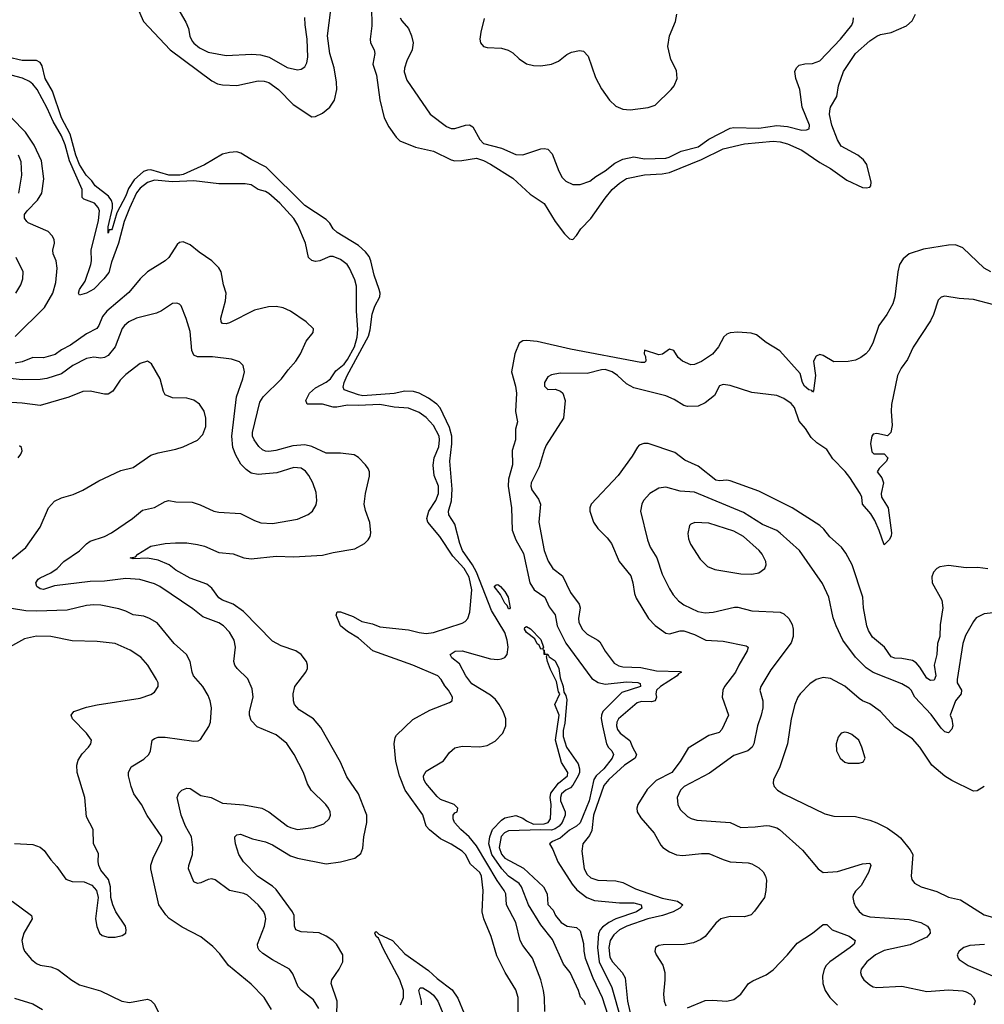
# Model space of a CAD drawing. Header units: inches. Extents: x 1173000 to 1307049, y 522583 to 678455.
# Tile 486 of 617: x 1234176 to 1239571, y 631873 to 637379. Entities that reach past the tile are written whole.
import ezdxf

# ---------------------------------------------------------------- set-up
doc = ezdxf.new("R2010")
doc.units = ezdxf.units.IN
doc.header["$MEASUREMENT"] = 0
doc.layers.add('B2633', color=7, linetype='Continuous')

msp = doc.modelspace()

# ---------------------------------------------------------------- linework, layer by layer
at = {"layer": 'B2633', "color": 5}
for points, elevation in [([(1234832.2, 637450), (1234868.9, 637370), (1235018.4, 637210), (1235250, 637037.5), (1235281.5, 637021.5), (1235310, 637015.9), (1235390, 637011.6), (1235510, 637037.1), (1235543.4, 637036.6), (1235570, 637027.8), (1235623.2, 636990), (1235705.5, 636905.5), (1235810, 636836.5), (1235830, 636838.2), (1235870, 636856.9), (1235910.4, 636889.6), (1235936.5, 636930), (1235949.9, 636990), (1235947.9, 637030), (1235934.3, 637110), (1235910.6, 637190), (1235896.8, 637290), (1235925.7, 637510)], 860), ([(1235061.2, 637441.2), (1235105.4, 637365.4), (1235120.2, 637330), (1235127.7, 637287.7), (1235140.3, 637260.3), (1235150, 637247.4), (1235182.2, 637222.2), (1235230, 637197.8), (1235330, 637178.5), (1235474.2, 637185.8), (1235523.5, 637183.5), (1235570.5, 637170), (1235672.6, 637112.6), (1235730, 637098.3), (1235750, 637102.6), (1235770, 637116.4), (1235781.3, 637138.7), (1235788.2, 637170), (1235783.9, 637270), (1235772.2, 637350), (1235771, 637391)], 880), ([(1236144, 637450), (1236145, 637345), (1236136.8, 637270), (1236138.2, 637250), (1236159, 637210), (1236161.8, 637190), (1236151, 637130), (1236172.1, 637070), (1236190.9, 636930.9), (1236215.2, 636830), (1236240.1, 636780.1), (1236282.4, 636722.4), (1236302.8, 636702.8), (1236390, 636665.8), (1236490, 636644.8), (1236590, 636595.4), (1236610, 636590.7), (1236648.8, 636591.2), (1236730, 636604.8), (1236770, 636592.3), (1236810, 636570.6), (1236933.8, 636493.8), (1237030, 636404.4), (1237110, 636350.7), (1237171.3, 636251.3), (1237222.5, 636182.5), (1237250, 636153), (1237270, 636150.4), (1237290, 636171.7), (1237315, 636210), (1237370, 636267.1), (1237450, 636381.7), (1237489.9, 636430), (1237530, 636465.3), (1237570, 636490.8), (1237670, 636512.7), (1237770, 636517.2), (1237810, 636524.7), (1237990, 636598.4), (1238110, 636657.7), (1238230, 636685.6), (1238390, 636700.3), (1238430, 636696.3), (1238470, 636684.9), (1238550, 636649.1), (1238650, 636580.1), (1238710, 636547.9), (1238801.5, 636481.5), (1238890, 636441.4), (1238910, 636438.4), (1238930, 636442.6), (1238936, 636450), (1238938.6, 636470), (1238914.2, 636570), (1238895.2, 636595.2), (1238862.6, 636622.6), (1238770, 636672.8), (1238750, 636707.6), (1238717.2, 636790), (1238705.7, 636850), (1238706.3, 636870), (1238710, 636890.8), (1238745.1, 636950), (1238755.6, 637010), (1238783.8, 637090), (1238850.8, 637190), (1238930, 637260.9), (1238970, 637287.7), (1238990, 637297.4), (1239050, 637307.6), (1239135.2, 637344.8), (1239167.4, 637372.6), (1239185.2, 637410)], 860), ([(1236773.9, 637386.1), (1236754.3, 637310), (1236749.1, 637270), (1236752.4, 637250), (1236770.3, 637230.3), (1236790, 637224.9), (1236870, 637219.7), (1236908.7, 637208.7), (1236934.5, 637194.5), (1236970, 637161.3), (1237010, 637133), (1237050, 637123.1), (1237090, 637122), (1237150, 637130.3), (1237190, 637146.9), (1237235.6, 637184.4), (1237261.7, 637198.3), (1237307.7, 637207.7), (1237330, 637203.1), (1237354.8, 637174.8), (1237396.4, 637056.4), (1237430, 636993), (1237474.6, 636930), (1237510, 636895.6), (1237550, 636879.7), (1237590, 636875.5), (1237690.7, 636889.3), (1237730, 636902), (1237819.6, 636990), (1237835.6, 637010), (1237852.8, 637050), (1237850, 637095.3), (1237817.5, 637157.5), (1237801.6, 637230), (1237809.7, 637290), (1237844, 637370), (1237851.3, 637410)], 920), ([(1236304, 637390), (1236313, 637373), (1236350.2, 637330), (1236366.4, 637290), (1236376, 637250), (1236371, 637210), (1236341.5, 637150), (1236329, 637109), (1236327, 637087), (1236341.4, 637041.4), (1236472, 636852), (1236562.6, 636782.6), (1236590, 636771.3), (1236610, 636770.2), (1236670, 636790.2), (1236691.8, 636791.8), (1236710, 636780.3), (1236748.8, 636710), (1236770, 636687.9), (1236870, 636661.3), (1236950, 636626), (1236990, 636624.2), (1237090, 636657.1), (1237110, 636659.2), (1237130, 636654.6), (1237154, 636630), (1237191.5, 636531.5), (1237210, 636497), (1237230, 636477), (1237270, 636458.7), (1237310, 636457.1), (1237364.2, 636475.8), (1237397.4, 636502.6), (1237450, 636533.4), (1237503.5, 636576.5), (1237550, 636599.5), (1237610, 636612.1), (1237670, 636602), (1237790, 636605.2), (1237807.6, 636610), (1237875.1, 636644.9), (1237970, 636667.9), (1238029.6, 636710.4), (1238150, 636772.9), (1238170, 636776.1), (1238310, 636773.2), (1238410, 636788.6), (1238470, 636782.5), (1238550, 636762.2), (1238576.9, 636763.1), (1238590.8, 636769.2), (1238592.5, 636790), (1238552.7, 636890), (1238539.8, 636990), (1238515.8, 637050), (1238512, 637090), (1238520.4, 637110), (1238535.7, 637124.3), (1238567.4, 637132.6), (1238610, 637133.7), (1238650.4, 637149.6), (1238766.2, 637270), (1238829.2, 637349.2), (1238837.7, 637370), (1238839.8, 637390)], 880), ([(1237112.7, 631832.7), (1237110.7, 631910), (1237105.7, 631950), (1237090, 632009.5), (1237044, 632130), (1236990, 632202.6), (1236975, 632230), (1236950.9, 632330), (1236899.1, 632430), (1236894.1, 632490), (1236886, 632510), (1236845.9, 632565.9), (1236730, 632758.5), (1236690, 632809.3), (1236643.7, 632850), (1236607.8, 632890), (1236600.5, 632910), (1236600.7, 632930), (1236610, 632944), (1236622, 632950), (1236626, 632970), (1236606, 632990), (1236530, 633018.5), (1236510, 633034.3), (1236448.3, 633110), (1236436.9, 633130), (1236433.6, 633150), (1236450, 633176.4), (1236545.7, 633234.3), (1236579.3, 633280.7), (1236610, 633306.3), (1236650, 633316.2), (1236750, 633312.3), (1236790, 633319.6), (1236834.7, 633345.3), (1236878.4, 633390), (1236894.1, 633430), (1236894.1, 633470), (1236880.5, 633510), (1236857.1, 633550), (1236836.9, 633576.9), (1236810, 633601.1), (1236705.4, 633665.4), (1236671.4, 633710), (1236636.2, 633776.2), (1236593.3, 633810), (1236583, 633830), (1236612.2, 633847.8), (1236650, 633850.1), (1236810, 633804.7), (1236850, 633801.3), (1236870, 633804.6), (1236890, 633813.1), (1236902.4, 633830), (1236908.3, 633870), (1236903, 633910), (1236890, 633952.3), (1236815.5, 634075.5), (1236730, 634289.9), (1236707.7, 634330), (1236652.2, 634410), (1236636.9, 634450), (1236610, 634558), (1236576, 634610), (1236574.3, 634630), (1236591.4, 634688.6), (1236594.1, 634754.1), (1236581.7, 634910), (1236592.9, 635007.1), (1236592.6, 635050), (1236579.5, 635099.5), (1236528.3, 635208.3), (1236509.1, 635229.1), (1236462.8, 635262.8), (1236410, 635289.9), (1236379.3, 635299.3), (1236330, 635301.9), (1236270, 635289.3), (1236095.7, 635275.7), (1236070, 635280.8), (1235991.2, 635310), (1235984.9, 635324.9), (1235989.9, 635350), (1236008, 635390), (1236125.9, 635610), (1236135.6, 635644.4), (1236147.9, 635732.1), (1236162.8, 635777.2), (1236190.4, 635830), (1236192.1, 635850), (1236187.3, 635870), (1236159.4, 635950), (1236139.9, 636030), (1236130, 636054.5), (1236110, 636081.7), (1236070, 636117.1), (1235950.9, 636190), (1235929.9, 636209.9), (1235910, 636241.1), (1235890, 636261.5), (1235770, 636340.9), (1235554.9, 636554.9), (1235470, 636598.5), (1235413.7, 636633.7), (1235390, 636640.2), (1235350, 636637.4), (1235310, 636626.8), (1235210, 636568.5), (1235090, 636513.9), (1235072.4, 636510), (1235010, 636510.7), (1234910, 636539.2), (1234890, 636538.1), (1234869.3, 636530.7), (1234816.7, 636483.3), (1234785.4, 636434.6), (1234770, 636395.3), (1234720.2, 636299.8), (1234692.4, 636210), (1234690, 636204.8), (1234675.9, 636204.1), (1234670, 636185.2), (1234670, 636221), (1234695, 636325), (1234695, 636350), (1234689.2, 636369.2), (1234673.4, 636393.4), (1234599, 636450), (1234579.1, 636479.1), (1234548, 636510), (1234511.1, 636570), (1234490, 636621.5), (1234458.4, 636738.4), (1234409.4, 636830), (1234359.4, 636979.4), (1234319.1, 637050), (1234301.5, 637121.5), (1234290, 637140.7), (1234270, 637151.9), (1234190, 637151.6), (1234110, 637169.9)], 860), ([(1236963.4, 631810), (1236963.2, 631910), (1236950, 631954.3), (1236890.6, 632050), (1236844.2, 632144.2), (1236811.9, 632251.9), (1236771.6, 632351.6), (1236762.5, 632390), (1236768.8, 632510), (1236757.9, 632590), (1236748.5, 632610), (1236697, 632657), (1236669, 632710), (1236650, 632729.8), (1236590, 632768.1), (1236530, 632798.2), (1236468.5, 632848.5), (1236449, 632870), (1236430, 632932.3), (1236332.6, 633070), (1236299.6, 633150), (1236279.5, 633230), (1236269.8, 633330.2), (1236275.1, 633364.9), (1236282.7, 633377.3), (1236374.8, 633465.2), (1236470, 633517.4), (1236580.1, 633559.9), (1236594.5, 633570), (1236596.9, 633590), (1236575.1, 633630), (1236554.1, 633654.1), (1236534, 633690), (1236515.1, 633710), (1236374.5, 633770), (1236151.8, 633850), (1236070, 633919.8), (1236010, 633958.4), (1235971, 633990), (1235945.8, 634050), (1235951.8, 634068.2), (1235970, 634067.6), (1236041.2, 634041.2), (1236090, 634013.2), (1236150, 634001.3), (1236190, 633984.5), (1236350, 633967.4), (1236410, 633951.5), (1236450, 633947.5), (1236490, 633952.6), (1236650, 634003.8), (1236666.9, 634013.1), (1236682.7, 634030), (1236693.4, 634066.6), (1236705.4, 634190), (1236690, 634261.1), (1236662.6, 634310), (1236598.6, 634378.6), (1236526, 634490), (1236459.1, 634570), (1236452.5, 634590), (1236465, 634630), (1236504.2, 634690), (1236518.5, 634730), (1236517.8, 634770), (1236493.9, 634830), (1236488.4, 634888.4), (1236494.6, 634930), (1236520.5, 634990), (1236524.4, 635030), (1236521.1, 635050), (1236490.5, 635110.5), (1236450, 635154.5), (1236410, 635183.4), (1236350, 635207.1), (1236270, 635212), (1236190, 635227.8), (1236070, 635221.2), (1236010, 635224), (1235950, 635211.9), (1235930, 635212.7), (1235870, 635229.1), (1235783.6, 635230), (1235775.9, 635250), (1235796.5, 635290), (1235830, 635321.3), (1235890, 635351.8), (1235913.6, 635370), (1235943.9, 635416.1), (1235990, 635452.7), (1236010, 635478.2), (1236047.9, 635550), (1236063.8, 635603.8), (1236067.3, 635647.3), (1236060.3, 635750), (1236059.4, 635890), (1236050, 635924.5), (1236020.9, 635990), (1236006.9, 636010), (1235970, 636038), (1235930, 636056), (1235910, 636054.8), (1235854, 636030), (1235830, 636027.6), (1235810, 636033.3), (1235791.6, 636050), (1235773.6, 636130), (1235731.2, 636230), (1235710, 636267), (1235630, 636353.1), (1235570, 636407.1), (1235550, 636418), (1235510, 636428.9), (1235470, 636455.9), (1235437.8, 636462.2), (1235290, 636462.3), (1235150, 636478), (1235030, 636472.8), (1234930, 636482.4), (1234890, 636469.4), (1234850, 636437), (1234830, 636410.9), (1234790, 636326), (1234760.7, 636250), (1234729.2, 636130), (1234690, 636024.1), (1234675.3, 635964.7), (1234647.4, 635930), (1234590, 635872.7), (1234550, 635849.4), (1234510, 635838.4), (1234504.2, 635850), (1234510.4, 635870), (1234542.7, 635917.3), (1234573.9, 636010), (1234578.2, 636030), (1234575.1, 636090), (1234616.2, 636256.2), (1234622.3, 636310), (1234615.4, 636330), (1234594, 636354), (1234534.9, 636374.9), (1234524.6, 636384.6), (1234524.6, 636430), (1234454.1, 636590), (1234430, 636679.1), (1234410, 636729.9), (1234362.7, 636810), (1234330, 636884.2), (1234273.1, 636990), (1234250, 637018), (1234230, 637033.7), (1234191.9, 637051.9), (1234128.8, 637068.8)], 880), ([(1234150, 635607.9), (1234313.9, 635770), (1234360.8, 635850), (1234378.5, 635910), (1234386.3, 635990), (1234380.3, 636030), (1234363.5, 636070), (1234361.8, 636090), (1234370.8, 636130), (1234368.5, 636150), (1234357.7, 636170), (1234335.4, 636195.4), (1234224.3, 636244.3), (1234215.3, 636250), (1234202, 636270), (1234203.7, 636290), (1234217, 636310), (1234275.5, 636370), (1234300.5, 636410), (1234311.1, 636490), (1234297.8, 636590), (1234257.5, 636677.5), (1234209.2, 636750), (1234129.9, 636829.9)], 920), ([(1234171.2, 636410), (1234187.5, 636510), (1234185.2, 636585.2), (1234170, 636621.7)], 940), ([(1235950, 631810.8), (1235950.9, 631890), (1235918.7, 631990), (1235921.7, 632010), (1235962.3, 632070), (1235983.1, 632110), (1235983.8, 632150), (1235947.8, 632210), (1235927.4, 632230), (1235890, 632254.8), (1235850, 632272.3), (1235750, 632278.6), (1235721.1, 632290), (1235712.9, 632310), (1235711.4, 632370), (1235701.8, 632390), (1235610, 632515), (1235590, 632533.2), (1235508.3, 632588.3), (1235428, 632670), (1235401.4, 632710), (1235382.4, 632770), (1235378.3, 632801.7), (1235378.7, 632810), (1235390, 632821.3), (1235410, 632824), (1235478.3, 632798.3), (1235550, 632781.2), (1235590, 632764.6), (1235690, 632702.5), (1235730, 632689.5), (1235890, 632657.8), (1235970, 632670.2), (1236049.8, 632690.2), (1236084.6, 632715.4), (1236094.3, 632745.7), (1236101.1, 632810), (1236118.2, 632890), (1236117.4, 632930), (1236110.8, 632950), (1236071.5, 633050), (1236005.6, 633145.6), (1235970, 633226.3), (1235860.2, 633420.2), (1235819.7, 633470), (1235738.8, 633518.8), (1235713.8, 633550), (1235707.8, 633570), (1235705.6, 633610), (1235714.3, 633650), (1235775.4, 633730), (1235785.1, 633750), (1235786.3, 633770), (1235780.7, 633790), (1235749.6, 633830), (1235720.9, 633850), (1235638.5, 633878.5), (1235590, 633903.9), (1235428.2, 634070), (1235370, 634109.9), (1235310, 634133.7), (1235290, 634146.1), (1235250, 634199.4), (1235223.2, 634223.2), (1235130, 634255.7), (1235050, 634299.9), (1235011.4, 634331.4), (1234950, 634357.4), (1234891.6, 634368.4), (1234810, 634364.4), (1234793.2, 634370), (1234823.9, 634376.1), (1234837.4, 634390), (1234910, 634435.8), (1234990, 634449.2), (1235047.2, 634452.8), (1235110, 634452.9), (1235170, 634444.7), (1235210, 634435.3), (1235290, 634400.4), (1235370, 634391.3), (1235430, 634369.2), (1235470, 634363.8), (1235610, 634378.3), (1235710, 634375.5), (1235870, 634384.5), (1235930, 634399.8), (1236050, 634419.7), (1236105.1, 634450), (1236124.5, 634470), (1236136.2, 634490), (1236139.6, 634510), (1236133.4, 634566.6), (1236110, 634635.1), (1236103.4, 634670), (1236110.6, 634729.4), (1236132.7, 634827.3), (1236131.9, 634850), (1236124.8, 634870), (1236110, 634889.7), (1236070, 634931.1), (1236046.6, 634946.6), (1235970, 634955.4), (1235890, 634955.7), (1235810, 634991.9), (1235770, 635002.1), (1235703.3, 634996.7), (1235609.2, 634970.8), (1235570, 634964.7), (1235550, 634966.1), (1235533.6, 634973.6), (1235512.9, 634992.9), (1235487, 635030), (1235478.9, 635050), (1235478, 635070), (1235519, 635241), (1235538.6, 635270), (1235640.2, 635370), (1235677.9, 635422.1), (1235720.6, 635470), (1235746.1, 635510), (1235777.7, 635582.3), (1235817.6, 635630), (1235818.4, 635650), (1235778, 635690), (1235691.1, 635750), (1235650, 635768.2), (1235610, 635775.2), (1235567.2, 635772.8), (1235490, 635754.8), (1235350, 635683.7), (1235330, 635677.6), (1235310, 635679.7), (1235302.7, 635690), (1235300.7, 635710), (1235327.5, 635807.5), (1235330.8, 635850), (1235316.4, 635896.4), (1235302.2, 635970), (1235290, 635992.6), (1235251.2, 636030), (1235179.1, 636079.1), (1235130, 636119.6), (1235090, 636138), (1235070, 636132.7), (1235057.6, 636122.4), (1235010.4, 636050), (1234990.4, 636030), (1234890, 635968.8), (1234850.2, 635930), (1234787, 635853), (1234664.2, 635750), (1234639.7, 635720.3), (1234619.3, 635670), (1234607.3, 635652.7), (1234550, 635622.4), (1234460.9, 635559.1), (1234410, 635532.7), (1234373.9, 635506.1), (1234310, 635488.4), (1234250, 635490.3), (1234190, 635466.4), (1234150, 635458.9)], 920), ([(1239607, 635970), (1239569.7, 635990), (1239450, 636104.1), (1239410, 636120.2), (1239370, 636119.1), (1239230, 636096.2), (1239150.4, 636070), (1239117.2, 636042.8), (1239096.5, 636010), (1239087.2, 635970), (1239070.2, 635829.8), (1239059.6, 635790), (1239026.2, 635730), (1238980.8, 635670), (1238947.2, 635570), (1238924.6, 635530), (1238908.5, 635510), (1238880.5, 635490), (1238850, 635475.4), (1238810, 635468.3), (1238730, 635466), (1238670, 635500.7), (1238650, 635506.6), (1238630, 635497.2), (1238615.5, 635470), (1238626.4, 635390), (1238616.4, 635303.6), (1238610, 635297.2), (1238605.3, 635305.3), (1238590, 635309.8), (1238566, 635330), (1238553.5, 635350), (1238541.1, 635401.1), (1238427.4, 635527.4), (1238350, 635574), (1238296.6, 635616.6), (1238266.5, 635626.5), (1238191.6, 635631.6), (1238150, 635627.9), (1238130, 635620.9), (1238113.3, 635606.7), (1238084.7, 635550), (1238050, 635509.2), (1237990, 635467.5), (1237950, 635451.8), (1237930, 635449.8), (1237882, 635470), (1237858.9, 635490), (1237835.1, 635530), (1237810, 635537.6), (1237771.1, 635508.9), (1237750, 635504.5), (1237670, 635531.6), (1237669.2, 635510.8), (1237675.5, 635495.5), (1237676.9, 635470), (1237670, 635462.3), (1237650, 635461.5), (1237256.5, 635536.5), (1237070, 635580.5), (1237010, 635585.8), (1236990, 635582.6), (1236968.7, 635570), (1236945.1, 635510), (1236926.7, 635410), (1236948.1, 635330), (1236953.9, 635290), (1236948, 635188), (1236960.1, 635130), (1236949.4, 635090), (1236948, 635030), (1236929.4, 634970), (1236931.4, 634890), (1236909.6, 634810.4), (1236908.4, 634770), (1236926.1, 634650), (1236930, 634524.9), (1236950, 634470.4), (1236993.3, 634393.3), (1237028.7, 634230), (1237053.7, 634190), (1237112.2, 634150), (1237136.3, 634096.3), (1237171.1, 634051.1), (1237182.7, 633990), (1237230, 633893), (1237375.8, 633695.8), (1237411.9, 633671.9), (1237450, 633663.5), (1237570, 633677), (1237633, 633673), (1237646.9, 633666.9), (1237648.8, 633650), (1237544.1, 633615.9), (1237438, 633510), (1237429.6, 633490), (1237428.4, 633471.6), (1237434.8, 633430), (1237458.2, 633330), (1237468.5, 633308.5), (1237487.1, 633290), (1237497.7, 633270), (1237490.1, 633250), (1237442.6, 633190), (1237400.5, 633150), (1237386.6, 633130), (1237361.5, 633010), (1237310, 632888.5), (1237290.9, 632870), (1237250, 632846.9), (1237198.8, 632801.2), (1237156.4, 632783.6), (1237138.9, 632770), (1237158.2, 632738.2), (1237185.7, 632670), (1237265.1, 632545.1), (1237292.8, 632512.8), (1237347.6, 632470), (1237390, 632453), (1237530, 632439.7), (1237610, 632440.1), (1237652.3, 632430), (1237655.2, 632410), (1237624.7, 632390), (1237509.8, 632350.2), (1237470.1, 632330), (1237434.9, 632305.1), (1237421.8, 632290), (1237412.4, 632267.6), (1237407.1, 632190), (1237417.7, 632110), (1237487.4, 631967.4), (1237537.3, 631790)], 860), ([(1234154.3, 635850), (1234183, 635897), (1234193.7, 635930), (1234196, 635970), (1234156.2, 636050)], 940), ([(1239624.7, 635784.7), (1239510, 635814.6), (1239430, 635819.3), (1239350, 635833), (1239330, 635827.6), (1239312.4, 635810), (1239286, 635730), (1239270, 635696.2), (1239172.8, 635547.2), (1239141.4, 635478.6), (1239105.3, 635430), (1239085.7, 635390), (1239052, 635228), (1239049.1, 635190), (1239054.7, 635110), (1239048.8, 635071.2), (1239030, 635052), (1238970, 635065.1), (1238950, 635060.9), (1238941.6, 635050), (1238934.9, 635010), (1238942.6, 634962.6), (1238952.1, 634952.1), (1239010, 634952.3), (1239031.8, 634930), (1239024.3, 634910), (1238982.7, 634870), (1238972, 634850), (1238997.1, 634817.1), (1239007, 634790), (1238994, 634730), (1238996.1, 634710), (1239032.2, 634650), (1239051.1, 634510), (1239049.3, 634490.7), (1239039.6, 634470), (1239010, 634442.9), (1238983.2, 634523.2), (1238958.8, 634578.8), (1238936.5, 634616.5), (1238889.9, 634669.9), (1238884.9, 634710), (1238877.3, 634730), (1238819.2, 634819.2), (1238793, 634853), (1238724, 634924), (1238690, 634975.1), (1238633.6, 635013.6), (1238602.9, 635042.9), (1238570, 635093), (1238534.5, 635134.5), (1238510, 635211.2), (1238490, 635232.6), (1238450, 635261.3), (1238410, 635278), (1238270, 635295.1), (1238150, 635333.3), (1238110, 635339.6), (1238090, 635331.8), (1238061.6, 635278.4), (1238010, 635237.3), (1237970, 635218.7), (1237910, 635215.4), (1237890, 635222.2), (1237836.1, 635256.1), (1237790, 635275.4), (1237610, 635319.8), (1237570, 635343.5), (1237518.9, 635390), (1237490, 635409.8), (1237450, 635422.3), (1237430, 635421.3), (1237350, 635400.7), (1237198.3, 635401.7), (1237150, 635393.6), (1237130, 635382.7), (1237110.7, 635350), (1237110.8, 635330), (1237130, 635310.8), (1237170, 635313), (1237201.2, 635301.2), (1237213.7, 635290), (1237227.4, 635250), (1237217.6, 635150), (1237120.7, 634999.3), (1237108.3, 634971.7), (1237081.8, 634878.2), (1237035.8, 634790), (1237035, 634770), (1237040.6, 634750), (1237077.4, 634697.4), (1237088.8, 634670), (1237080.1, 634570), (1237109.5, 634410), (1237130.7, 634350.7), (1237157.3, 634310), (1237211.8, 634270), (1237256.3, 634176.3), (1237305.6, 634110), (1237310.1, 634090), (1237302, 634030), (1237303.8, 634010), (1237322, 633970), (1237350, 633942.7), (1237410, 633910.2), (1237420.3, 633900.3), (1237450, 633847.9), (1237500.7, 633780.7), (1237525.9, 633765.9), (1237550, 633760.5), (1237650, 633756.7), (1237738, 633738), (1237870, 633733.7), (1237877, 633730), (1237859.6, 633720.4), (1237853.8, 633710), (1237759.5, 633650), (1237738.2, 633630), (1237734.1, 633610), (1237736.9, 633590), (1237730.1, 633569.9), (1237710, 633564.2), (1237654, 633566), (1237630, 633558.4), (1237524.8, 633470), (1237515.1, 633450), (1237513.8, 633430), (1237519.5, 633410), (1237533.8, 633390), (1237588.7, 633348.7), (1237603.1, 633310), (1237626.2, 633270), (1237618.8, 633250), (1237559.1, 633210), (1237470, 633129.4), (1237443.5, 633096.5), (1237385.7, 632930), (1237375.9, 632844.1), (1237363, 632817), (1237326, 632770), (1237320.7, 632730), (1237333.7, 632630), (1237350, 632598.4), (1237370, 632580.8), (1237410, 632566.7), (1237510, 632563.5), (1237550, 632554), (1237619.2, 632519.2), (1237770, 632467.1), (1237854.9, 632450), (1237884.4, 632430), (1237867.3, 632410), (1237830, 632389.5), (1237770.8, 632369.2), (1237688.7, 632351.3), (1237571.1, 632308.9), (1237530, 632288.5), (1237498.2, 632261.8), (1237477.4, 632230), (1237470.5, 632190), (1237476.9, 632136.9), (1237490.7, 632110.7), (1237545.7, 632050), (1237561.6, 632021.6), (1237575.7, 631890), (1237606.1, 631750)], 880), ([(1235849.9, 631850), (1235818.7, 631898.7), (1235752, 631950), (1235734.2, 631970), (1235703.3, 632043.3), (1235684.2, 632070), (1235590, 632122.4), (1235536.1, 632156.1), (1235514.9, 632174.9), (1235507.6, 632190), (1235506.8, 632210), (1235545.8, 632310), (1235551.8, 632350), (1235549.8, 632370), (1235541.5, 632390), (1235509.7, 632430), (1235450, 632482.4), (1235430, 632491.8), (1235350, 632509.7), (1235268.9, 632568.9), (1235250, 632573.8), (1235230, 632570.7), (1235190, 632552), (1235170, 632547.6), (1235150, 632557.6), (1235120.4, 632630), (1235122.3, 632650), (1235143.1, 632710), (1235143.5, 632750), (1235136, 632810), (1235103.7, 632870), (1235078.5, 632930), (1235056.3, 633030), (1235065.5, 633054.5), (1235083.7, 633070), (1235110, 633081.3), (1235130, 633079.5), (1235190, 633041.3), (1235246.8, 633030), (1235310, 632998.5), (1235430, 632988.4), (1235530, 632970.2), (1235568.6, 632948.6), (1235673.7, 632870), (1235690, 632860.7), (1235730, 632851.1), (1235818.9, 632861.1), (1235877.3, 632882.7), (1235906.6, 632910), (1235913.7, 632930), (1235912.4, 632950), (1235903.5, 632970), (1235888.2, 632990), (1235805.4, 633070), (1235786, 633106), (1235762.6, 633170), (1235711.2, 633270), (1235670, 633331.5), (1235610, 633379.8), (1235503.8, 633423.8), (1235470, 633459.5), (1235460.9, 633490), (1235462, 633510), (1235482.4, 633590), (1235476.6, 633636.6), (1235452.7, 633692.7), (1235393, 633750), (1235379.1, 633770), (1235373.5, 633790), (1235382.4, 633870), (1235376.4, 633910), (1235350, 633954), (1235316.4, 633990), (1235290, 634007), (1235200.3, 634040.3), (1235144.5, 634084.5), (1234960.5, 634210), (1234930, 634223.8), (1234848.4, 634248.4), (1234770, 634254), (1234650, 634239), (1234570, 634238.2), (1234370, 634213.2), (1234310, 634192.5), (1234290, 634196.9), (1234272.7, 634210), (1234267.2, 634230), (1234279.2, 634250), (1234290, 634257.8), (1234350, 634286.5), (1234386.2, 634310), (1234423.5, 634350), (1234511.2, 634408.8), (1234550, 634448.9), (1234570, 634463.2), (1234650, 634489.2), (1234690, 634509.1), (1234807.6, 634590), (1234863.6, 634636.4), (1234930, 634651.8), (1234990, 634685.3), (1235010, 634690.2), (1235050, 634683.7), (1235141.4, 634681.4), (1235186, 634666), (1235261, 634630), (1235290, 634624.6), (1235410, 634618), (1235490, 634577.7), (1235525, 634565), (1235590, 634561.2), (1235730, 634586.3), (1235790, 634612.7), (1235812.7, 634630), (1235833.4, 634666.6), (1235838.4, 634690), (1235834.5, 634734.5), (1235815.4, 634790), (1235793.5, 634830), (1235775.1, 634855.1), (1235751.1, 634871.1), (1235710, 634874.7), (1235614.5, 634845.5), (1235510, 634835.1), (1235470, 634843.5), (1235443, 634863), (1235413.2, 634893.2), (1235384.3, 634944.3), (1235367.8, 634987.8), (1235361.9, 635050), (1235388, 635270), (1235424.4, 635370), (1235433, 635410), (1235426, 635446), (1235405.1, 635465.1), (1235361, 635481), (1235254, 635494), (1235170, 635493.8), (1235150, 635504), (1235139.3, 635530), (1235130, 635635.3), (1235107.5, 635707.5), (1235078.4, 635778.4), (1235069.4, 635789.4), (1235054.5, 635794.5), (1235030, 635792), (1234969.2, 635750.8), (1234941.3, 635738.7), (1234830, 635710.5), (1234786.5, 635690), (1234762.4, 635670), (1234748.4, 635651.6), (1234710.9, 635550), (1234670, 635502.2), (1234650, 635490.8), (1234630, 635487.1), (1234590, 635492.4), (1234550, 635484.8), (1234473.6, 635446.4), (1234410, 635398.4), (1234327.3, 635372.7), (1234290, 635366.3), (1234190, 635366.1), (1234070, 635378.1)], 940), ([(1234130, 634361.5), (1234210, 634427.2), (1234290, 634540.5), (1234336.4, 634650), (1234370, 634686.3), (1234410, 634705.2), (1234475.2, 634724.8), (1234530, 634747.9), (1234618.8, 634801.2), (1234741.6, 634858.4), (1234810, 634875.3), (1234910, 634943.6), (1234950, 634956.9), (1235050, 634976.9), (1235090, 634990.3), (1235170, 635027), (1235200, 635060), (1235216.4, 635103.6), (1235217.4, 635150), (1235206.9, 635190), (1235181.6, 635230), (1235150, 635251.2), (1235110, 635262.6), (1235030, 635263.9), (1234990, 635281.3), (1234979.8, 635299.8), (1234962, 635370), (1234914.1, 635454.1), (1234890, 635469.5), (1234850, 635456.3), (1234770, 635396), (1234737.4, 635362.6), (1234697.3, 635302.7), (1234670, 635286), (1234650, 635285.1), (1234570, 635302), (1234530, 635299.8), (1234450.8, 635269.2), (1234290, 635222.5), (1234190, 635235.6), (1234130, 635237.8)], 960), ([(1234167, 634930), (1234182, 634950), (1234189, 634969), (1234186, 634986), (1234175.6, 634995.6)], 980), ([(1239590, 634308.5), (1239534.9, 634314.9), (1239470, 634314.5), (1239370, 634327.1), (1239321.3, 634318.7), (1239304.9, 634310), (1239286.4, 634290), (1239276.7, 634263.3), (1239279.6, 634230), (1239332.4, 634132.4), (1239339, 634090), (1239324.5, 633995.5), (1239322.6, 633930), (1239309.7, 633890), (1239305.9, 633830), (1239290.9, 633770), (1239298.8, 633710), (1239290, 633686.4), (1239270, 633684), (1239250, 633697.2), (1239210, 633758.8), (1239190, 633781.9), (1239170, 633795.2), (1239110, 633807), (1239070, 633808.6), (1239050, 633816.9), (1239012.3, 633870), (1238946.3, 633926.3), (1238923.5, 633963.5), (1238913.2, 633990), (1238894.6, 634090), (1238890.7, 634150), (1238832.5, 634330), (1238796.4, 634396.4), (1238772, 634430), (1238706.9, 634486.9), (1238672.5, 634530), (1238650, 634549.8), (1238495.8, 634650), (1238310, 634741.8), (1238150, 634801.1), (1238130, 634803.8), (1238090, 634799.6), (1238070, 634805), (1237970, 634881.9), (1237896.7, 634916.7), (1237839.1, 634959.1), (1237690, 635009.9), (1237666.8, 635010), (1237641, 634999), (1237630.9, 634989.1), (1237602.3, 634937.7), (1237522.7, 634830), (1237372.7, 634670), (1237365.2, 634650), (1237365.2, 634630), (1237384.2, 634570), (1237410, 634534.4), (1237462.1, 634482.1), (1237486.7, 634450), (1237529.1, 634350), (1237593, 634270), (1237605.8, 634230), (1237613.7, 634170), (1237623.6, 634143.6), (1237692.1, 634030), (1237730, 633992.2), (1237790, 633948.4), (1237810, 633944.1), (1237870, 633962.3), (1237890, 633961.2), (1237950, 633941.3), (1238013.4, 633910), (1238110, 633904.1), (1238238, 633878), (1238250.5, 633870), (1238245.2, 633850), (1238197.3, 633770), (1238178.8, 633730), (1238117.3, 633650), (1238108, 633630), (1238104.9, 633590), (1238140.2, 633490), (1238103.5, 633410), (1238087.4, 633392.6), (1238030, 633375.3), (1237915.4, 633304.6), (1237870.2, 633230), (1237822.6, 633170), (1237735.7, 633124.3), (1237685.9, 633074.1), (1237633.4, 632990), (1237627.5, 632970), (1237628.4, 632948.4), (1237650, 632914.9), (1237724.6, 632830), (1237762.5, 632762.5), (1237773.7, 632750), (1237810, 632726), (1237850, 632709.3), (1237884.6, 632704.6), (1237990, 632716.5), (1238030, 632716.5), (1238110, 632682.4), (1238150.2, 632670.2), (1238250, 632663.2), (1238270, 632658.2), (1238310, 632636.3), (1238333.3, 632613.3), (1238347.6, 632590), (1238353.3, 632566.7), (1238349.3, 632510), (1238340.9, 632470), (1238286.2, 632393.8), (1238266.2, 632373.8), (1238230, 632362.3), (1238150, 632364.5), (1238097.6, 632350), (1238070, 632327.1), (1238008.7, 632251.3), (1237985.6, 632234.4), (1237944.2, 632215.8), (1237892.3, 632207.7), (1237773.9, 632206.1), (1237750, 632201), (1237732.4, 632190), (1237727.7, 632170), (1237735.2, 632150), (1237772.3, 632092.3), (1237784.4, 632050), (1237784.8, 632010), (1237775.8, 631930), (1237780.8, 631890), (1237790, 631864)], 920), ([(1239670, 634068.7), (1239570, 634057.4), (1239526, 634034), (1239510, 634014.5), (1239465.2, 633934.8), (1239450.2, 633890), (1239419.3, 633690), (1239419.3, 633670), (1239442.3, 633630), (1239440.5, 633610), (1239409.7, 633570.3), (1239380.7, 633490), (1239390, 633466.8), (1239395.6, 633430), (1239389.1, 633410.9), (1239370, 633391.6), (1239350, 633396.3), (1239330, 633417.4), (1239273.7, 633493.7), (1239181.4, 633590), (1239161, 633630), (1239150, 633641), (1239110, 633665.6), (1238949.3, 633729.3), (1238910, 633755.5), (1238850, 633813.5), (1238779.2, 633910), (1238741.9, 633990), (1238725.5, 634034.5), (1238701.2, 634150), (1238666.2, 634226.2), (1238536.4, 634410), (1238430, 634508.4), (1238410, 634523.5), (1238330, 634556.2), (1238223.8, 634623.8), (1237950, 634736.5), (1237870, 634742.3), (1237790, 634765.3), (1237750, 634759.8), (1237699.5, 634730), (1237664.6, 634690), (1237654.6, 634670), (1237648.8, 634631.2), (1237686.9, 634470), (1237702.4, 634430), (1237738.5, 634370), (1237770, 634279.3), (1237810, 634195.8), (1237830, 634162.3), (1237859.6, 634130), (1237890, 634106.8), (1237968.5, 634070), (1238010, 634061.5), (1238054.9, 634065.1), (1238173.7, 634093.7), (1238193.2, 634093.2), (1238270, 634073.2), (1238430, 634065.7), (1238450, 634055.8), (1238477.6, 634030), (1238496.4, 633996.4), (1238502.6, 633970), (1238501.7, 633930), (1238490, 633895.1), (1238376.4, 633743.6), (1238320.7, 633650), (1238316.1, 633630), (1238333, 633570), (1238332.5, 633530), (1238323.7, 633490), (1238302.7, 633430), (1238282.6, 633330), (1238273.4, 633310), (1238248.8, 633291.2), (1238170, 633265), (1238034, 633166), (1237892.4, 633090), (1237871.3, 633070), (1237853.1, 633030), (1237857, 632990), (1237870, 632963), (1237910, 632923.7), (1237931.2, 632911.2), (1237962.4, 632902.4), (1238149.1, 632889.1), (1238210, 632861.8), (1238290, 632865), (1238350, 632872.9), (1238370, 632871.8), (1238410, 632859.2), (1238425.3, 632850), (1238554.6, 632734.6), (1238642, 632630), (1238670, 632610.4), (1238750, 632615.6), (1238890, 632659.1), (1238930, 632661.6), (1238936.5, 632650), (1238923.9, 632610), (1238882.5, 632537.5), (1238850, 632504.8), (1238837.5, 632482.5), (1238834.8, 632470), (1238841.5, 632441.5), (1238850, 632419.5), (1238870, 632391.6), (1238893.4, 632373.4), (1238930, 632361.2), (1239150, 632347.1), (1239216.3, 632330), (1239252.7, 632310), (1239267, 632290), (1239267.2, 632270), (1239250, 632247.9), (1239155.3, 632204.7), (1239010, 632172.8), (1238962.7, 632150), (1238914, 632110), (1238882, 632070), (1238878.7, 632050), (1238884.2, 632030), (1238897, 632010), (1238930, 631980.9), (1238950, 631970.3), (1238970, 631967.3), (1239110, 631974.2), (1239250, 631944.3), (1239370, 631953.6), (1239450, 631947.8), (1239470, 631942.9), (1239492.7, 631930), (1239510.2, 631910), (1239520.3, 631890), (1239512.1, 631867.9)], 940), ([(1235583.9, 631843.9), (1235544, 631910), (1235470, 631986), (1235344.4, 632090), (1235295.4, 632155.4), (1235256.4, 632196.4), (1235190, 632249.7), (1235084, 632304), (1235012.7, 632352.7), (1234992.7, 632372.7), (1234954.3, 632430), (1234908.8, 632631.2), (1234909.8, 632650.2), (1234922.3, 632690), (1234971, 632789), (1234970.6, 632810), (1234889.2, 632929.2), (1234856.4, 632990), (1234814.8, 633050), (1234799.1, 633090), (1234784, 633150), (1234784, 633170), (1234799.6, 633200.4), (1234870, 633244), (1234897.4, 633270), (1234907.1, 633290), (1234916.3, 633350), (1234930, 633360.2), (1234950, 633366.4), (1234990, 633366.8), (1235150, 633344.9), (1235173.3, 633346.7), (1235186.6, 633353.4), (1235234.4, 633425.6), (1235242.8, 633450), (1235248.8, 633530), (1235241.4, 633570), (1235230, 633599.5), (1235200.4, 633650), (1235148.5, 633710), (1235140.4, 633730), (1235129.7, 633790), (1235108.2, 633830), (1235040.5, 633890), (1234945.6, 634005.6), (1234901.2, 634030), (1234870, 634043), (1234810, 634051.2), (1234770, 634071.1), (1234730, 634083.9), (1234630, 634105.8), (1234590, 634107.6), (1234550, 634102.7), (1234442.4, 634077.6), (1234270, 634071.2), (1234210, 634074.3), (1234130, 634086.8)], 960), ([(1234147.3, 632772.7), (1234250, 632766.3), (1234290, 632752), (1234312.1, 632732.1), (1234350, 632680.5), (1234384.4, 632644.4), (1234433.5, 632573.5), (1234470, 632560.3), (1234537.2, 632557.2), (1234579.2, 632539.2), (1234604.9, 632510), (1234614.8, 632470), (1234599.1, 632350), (1234607.9, 632307.9), (1234622.8, 632270), (1234636.8, 632256.8), (1234670, 632248.2), (1234710, 632248.5), (1234750, 632258), (1234769.4, 632270.6), (1234771.8, 632290), (1234767, 632310), (1234714.5, 632390), (1234697, 632430), (1234686, 632470), (1234684.5, 632530), (1234673.6, 632570), (1234630, 632623.7), (1234618.9, 632650), (1234614.3, 632670), (1234616.3, 632716.3), (1234589.5, 632770), (1234586.6, 632850), (1234550, 632922), (1234540.9, 633030), (1234498.2, 633170), (1234496, 633210), (1234502.6, 633237.4), (1234526.3, 633273.7), (1234560.9, 633310), (1234573.2, 633330), (1234577.2, 633350), (1234549.5, 633390), (1234471.6, 633470), (1234463.6, 633490), (1234478, 633510), (1234550, 633534.7), (1234610, 633548.4), (1234850, 633584.4), (1234910, 633604.9), (1234930, 633619.1), (1234949.7, 633650), (1234949.8, 633670), (1234942, 633690), (1234893.3, 633770), (1234853.4, 633813.4), (1234793.8, 633853.8), (1234710, 633890.7), (1234610, 633901.4), (1234470, 633905.7), (1234350, 633929.1), (1234270, 633932.6), (1234202.8, 633917.2), (1234119.3, 633870)], 980), ([(1237339.6, 631870), (1237333.5, 631890), (1237313.3, 631913.3), (1237301.7, 631950), (1237254.5, 632050), (1237217.9, 632097.9), (1237155.9, 632235.9), (1237090, 632317.7), (1237021.3, 632430), (1236982.4, 632530), (1236968.7, 632548.7), (1236910, 632589.3), (1236871.7, 632630), (1236816.7, 632710), (1236799.7, 632770), (1236804.7, 632810), (1236819.9, 632850), (1236870, 632902.7), (1236890, 632916.5), (1236950, 632928.7), (1236990, 632914), (1237010, 632898.9), (1237050, 632880.2), (1237110, 632882.6), (1237131.1, 632888.9), (1237145, 632910), (1237148.2, 632990), (1237142.4, 633030), (1237146.4, 633053.6), (1237189.9, 633110.1), (1237239.1, 633150), (1237242.3, 633170), (1237205.7, 633225.7), (1237173.2, 633350), (1237193.6, 633490), (1237169.7, 633550), (1237197, 633610), (1237190, 633621.2), (1237179, 633679), (1237145, 633745), (1237128.1, 633790), (1237122.4, 633817.6), (1237128.7, 633828.7), (1237110, 633829.6), (1237109.5, 633849.5), (1237102, 633858), (1237110, 633854), (1237110.9, 633830.9), (1237130, 633830.4), (1237136.5, 633816.5), (1237170, 633794), (1237191.7, 633750), (1237199.2, 633699.2), (1237215.6, 633650), (1237219, 633619), (1237230, 633600.7), (1237235.8, 633575.8), (1237224.6, 633444.6), (1237215.6, 633404.4), (1237215.9, 633370), (1237233.8, 633310), (1237298.6, 633218.6), (1237307.2, 633190), (1237306.4, 633170), (1237300.1, 633150), (1237270, 633098.5), (1237256.2, 633083.8), (1237229.5, 633070.5), (1237206.2, 633050), (1237200.1, 633030), (1237200.9, 633010), (1237225.9, 632950), (1237226.7, 632930), (1237210.8, 632890), (1237192.8, 632870), (1237170, 632853.7), (1237150, 632847), (1237090.8, 632849.2), (1236910, 632842.5), (1236887.3, 632832.7), (1236869.5, 632810.5), (1236857.2, 632750), (1236870, 632712.4), (1236889.5, 632689.5), (1236993.7, 632633.7), (1237105.2, 632530), (1237125.3, 632490), (1237130, 632431.3), (1237159.3, 632399.3), (1237173.4, 632370), (1237203.8, 632330), (1237238, 632310), (1237290, 632302), (1237310, 632282.8), (1237330, 632212), (1237330.2, 632170), (1237339, 632130), (1237381.6, 632021.6), (1237433.2, 631910), (1237516.2, 631656.2)], 840), ([(1239570.9, 633090.9), (1239530, 633066.6), (1239510, 633065.7), (1239390, 633124.2), (1239350, 633148.7), (1239277.3, 633210), (1239209.8, 633310), (1239170, 633357.3), (1239070, 633423), (1238990.9, 633510.9), (1238930, 633553.5), (1238890, 633569.7), (1238870, 633583.1), (1238790, 633651.8), (1238710, 633694.2), (1238670, 633701), (1238630, 633688.5), (1238595.8, 633664.2), (1238540.7, 633610), (1238527.5, 633590), (1238511.9, 633550), (1238490.2, 633470), (1238470.2, 633330), (1238425.5, 633194.5), (1238392.4, 633130), (1238390.4, 633110), (1238396.3, 633090), (1238414, 633070), (1238447.3, 633050), (1238678.9, 632938.9), (1238730, 632925.2), (1238850, 632923.1), (1238930, 632903.1), (1238970, 632888.5), (1239030, 632858.4), (1239081.1, 632821.1), (1239102.9, 632802.9), (1239157, 632737), (1239171.7, 632710), (1239162, 632590), (1239164.9, 632570), (1239180.5, 632550), (1239217.3, 632530), (1239304.5, 632504.5), (1239370, 632472.2), (1239437.2, 632457.2), (1239570, 632372.4), (1239630, 632356.3)], 960), ([(1234133.1, 632450), (1234242, 632370), (1234245.7, 632350), (1234198.9, 632270), (1234188.9, 632230), (1234194.9, 632190), (1234203.1, 632170), (1234242.7, 632122.7), (1234270, 632100.9), (1234290, 632091.5), (1234350, 632082.4), (1234390, 632067.9), (1234468, 632008), (1234510, 631981.5), (1234627.3, 631947.3), (1234746.8, 631890), (1234790, 631882.7), (1234890, 631900.7), (1234910, 631893.4), (1234930, 631873.8), (1234950.1, 631830)], 960), ([(1237910, 631853.6), (1238010, 631894.3), (1238050, 631896.3), (1238130, 631890.2), (1238170, 631899), (1238209.7, 631930), (1238251.5, 631988.5), (1238275.7, 632004.3), (1238350, 632037.2), (1238390, 632066.2), (1238470, 632149.2), (1238524.6, 632215.4), (1238609.8, 632270), (1238670, 632318.7), (1238690, 632319.3), (1238719.3, 632290), (1238814.7, 632254.7), (1238848.7, 632230), (1238842.3, 632210), (1238821.2, 632190), (1238706, 632110), (1238686.2, 632090), (1238675.5, 632070), (1238665.3, 632030), (1238667.4, 631990), (1238680.2, 631950), (1238706.5, 631910), (1238750, 631868.5)], 920), ([(1236305.5, 631870), (1236323.2, 631910), (1236321.9, 631950), (1236301.5, 632010), (1236210, 632180.8), (1236182.3, 632242.3), (1236170, 632252.7), (1236162, 632270), (1236163.3, 632276.7), (1236170, 632279.5), (1236184.9, 632264.9), (1236260.7, 632230), (1236330, 632155.3), (1236462.4, 632062.4), (1236510, 632017.8), (1236593.9, 631953.9), (1236627.1, 631907.1), (1236661.6, 631821.6)], 880), ([(1239572.6, 632207.4), (1239490, 632200.9), (1239456.3, 632190), (1239430.4, 632170), (1239419.3, 632150), (1239423.8, 632130), (1239430, 632123), (1239480.7, 632090), (1239630, 632026.9)], 960), ([(1236423, 631870), (1236423, 631890), (1236408.8, 631950), (1236415.1, 631964.9), (1236430, 631965), (1236470, 631941.5), (1236490, 631923.7), (1236515, 631890), (1236548.7, 631810)], 860), ([(1234146.3, 631906.3), (1234250, 631876.2), (1234304.2, 631844.2)], 940)]:
    msp.add_lwpolyline(points, dxfattribs=dict(at, elevation=elevation))
for points, elevation in [([(1237951.7, 634568.3), (1237930, 634558.4), (1237922.4, 634550), (1237913.3, 634506.7), (1237916.5, 634476.5), (1237927, 634447), (1237982.2, 634362.2), (1238021.8, 634321.8), (1238063.8, 634303.8), (1238210, 634280.2), (1238270, 634277.6), (1238310, 634286.5), (1238343, 634310), (1238351.1, 634330), (1238349.8, 634350), (1238327.9, 634390), (1238311.5, 634410), (1238224.5, 634490), (1238170, 634519.2), (1238030, 634564.6)], 960), ([(1236915.6, 634084.4), (1236910, 634084.7), (1236903.1, 634103.1), (1236890, 634115.6), (1236864.1, 634164.1), (1236830, 634209.8), (1236840.6, 634219.4), (1236850, 634220.8), (1236864.2, 634210), (1236890, 634181.3), (1236908.7, 634150), (1236919.1, 634090)], 840), ([(1237090, 633859.3), (1237080.5, 633880.5), (1237069.3, 633889.3), (1237057, 633917), (1237010, 633952), (1236998.9, 633970), (1237000.4, 633979.6), (1237010, 633986), (1237032.9, 633972.9), (1237090, 633912.4), (1237106, 633870), (1237099.8, 633860.2)], 840), ([(1238790, 633394.5), (1238770, 633389), (1238753.2, 633366.8), (1238742, 633330), (1238744.9, 633290), (1238764, 633250), (1238790, 633227.7), (1238810, 633220.5), (1238870, 633222), (1238890, 633227.3), (1238895.3, 633230), (1238904, 633250), (1238886.6, 633310), (1238869.3, 633350), (1238830, 633382), (1238810, 633391.6)], 980)]:
    msp.add_lwpolyline(points, close=True, dxfattribs=dict(at, elevation=elevation))

doc.saveas('drawing.dxf')
